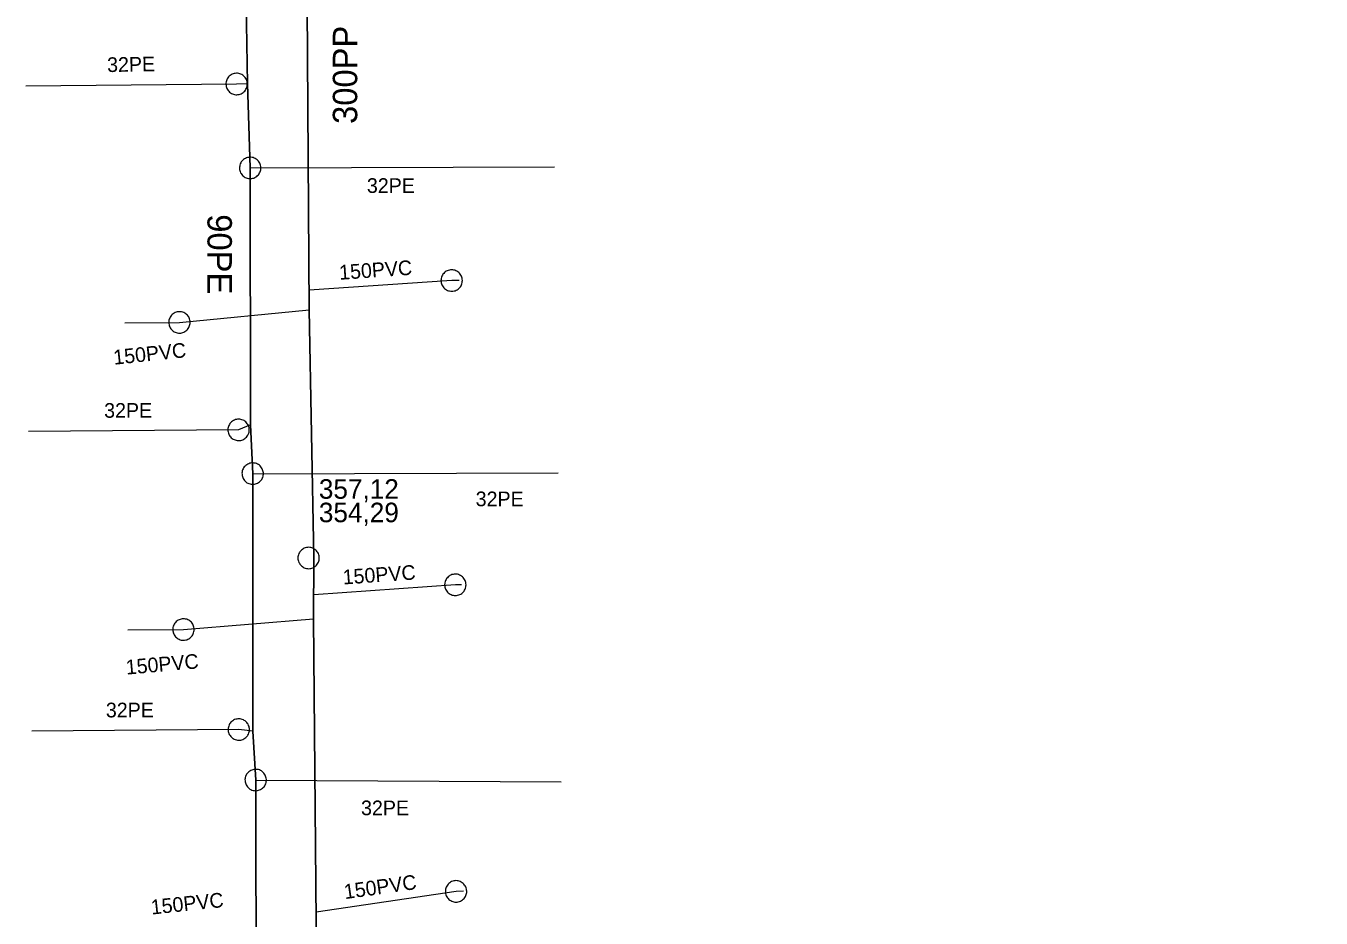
# Model space of a CAD drawing. Extents: x -741806 to -738704, y -1059275 to -1055387.
# Drawn here: x -740777.1 to -740724.1, y -1057649.4 to -1057612.9 of the extents above; entities that cross this region are included whole.
import ezdxf

# ---------------------------------------------------------------- set-up
doc = ezdxf.new("R2010")
doc.units = 0
doc.header["$LTSCALE"] = 0.4
for name, color, linetype, lineweight in [('2', 7, 'Continuous', 25), ('21', 7, 'Continuous', 13), ('3', 7, 'Continuous', 13), ('46', 7, 'Continuous', 13), ('51', 7, 'Continuous', 13), ('52', 7, 'Continuous', 25), ('56', 7, 'Continuous', 13)]:
    doc.layers.add(name, color=color, linetype=linetype, lineweight=lineweight)
for name, color, linetype in [('5', 7, 'Continuous'), ('53', 7, 'Continuous'), ('54', 7, 'Continuous'), ('55', 7, 'Continuous')]:
    doc.layers.add(name, color=color, linetype=linetype)

msp = doc.modelspace()

# ---------------------------------------------------------------- linework, layer by layer
at = {"layer": '2'}
for points in [[(-740766.015, -1057586.107), (-740765.982, -1057587.074), (-740765.563, -1057599.558), (-740765.594, -1057612.098), (-740765.511, -1057624.514), (-740765.321, -1057634.66)], [(-740765.321, -1057634.66), (-740765.339, -1057637.145), (-740765.221, -1057649.531), (-740765.019, -1057662.11), (-740765.083, -1057671.477), (-740757.826, -1057679.575), (-740735.349, -1057682.666)]]:
    msp.add_lwpolyline(points, dxfattribs=at)
at = {"layer": '21'}
for p, q in [((-740767.925, -1057618.713), (-740755.471, -1057618.666)), ((-740767.824, -1057631.212), (-740755.327, -1057631.183)), ((-740767.701, -1057643.739), (-740755.204, -1057643.818))]:
    msp.add_line(p, q, dxfattribs=at)
for points in [[(-740768.039, -1057615.274), (-740768.481, -1057615.281), (-740777.102, -1057615.368)], [(-740767.909, -1057629.21), (-740768.401, -1057629.422), (-740776.996, -1057629.494)], [(-740767.817, -1057641.745), (-740768.392, -1057641.674), (-740776.861, -1057641.743)]]:
    msp.add_lwpolyline(points, dxfattribs=at)
at = {"layer": '3'}
msp.add_lwpolyline([(-740765.097, -1057634.659), (-740765.1, -1057634.614), (-740765.107, -1057634.569), (-740765.119, -1057634.524), (-740765.135, -1057634.482), (-740765.156, -1057634.441), (-740765.181, -1057634.402), (-740765.21, -1057634.367), (-740765.242, -1057634.334), (-740765.278, -1057634.306), (-740765.316, -1057634.281), (-740765.357, -1057634.26), (-740765.4, -1057634.243), (-740765.444, -1057634.232), (-740765.489, -1057634.224), (-740765.535, -1057634.222), (-740765.581, -1057634.224), (-740765.626, -1057634.232), (-740765.67, -1057634.243), (-740765.713, -1057634.26), (-740765.754, -1057634.281), (-740765.792, -1057634.306), (-740765.827, -1057634.334), (-740765.86, -1057634.367), (-740765.889, -1057634.402), (-740765.914, -1057634.441), (-740765.934, -1057634.482), (-740765.951, -1057634.524), (-740765.963, -1057634.569), (-740765.97, -1057634.614), (-740765.972, -1057634.66), (-740765.97, -1057634.705), (-740765.963, -1057634.75), (-740765.951, -1057634.795), (-740765.934, -1057634.838), (-740765.914, -1057634.878), (-740765.889, -1057634.917), (-740765.86, -1057634.952), (-740765.827, -1057634.985), (-740765.792, -1057635.013), (-740765.754, -1057635.038), (-740765.713, -1057635.059), (-740765.67, -1057635.076), (-740765.626, -1057635.088), (-740765.581, -1057635.095), (-740765.535, -1057635.097), (-740765.489, -1057635.095), (-740765.444, -1057635.088), (-740765.4, -1057635.076), (-740765.357, -1057635.059), (-740765.316, -1057635.038), (-740765.278, -1057635.013), (-740765.242, -1057634.985), (-740765.21, -1057634.952), (-740765.181, -1057634.917), (-740765.156, -1057634.878), (-740765.135, -1057634.837), (-740765.119, -1057634.795), (-740765.107, -1057634.75), (-740765.1, -1057634.705), (-740765.097, -1057634.66)], dxfattribs=at)
at = {"layer": '46'}
for points in [[(-740760.119, -1057623.319), (-740760.116, -1057623.364), (-740760.109, -1057623.409), (-740760.096, -1057623.454), (-740760.08, -1057623.496), (-740760.058, -1057623.537), (-740760.033, -1057623.575), (-740760.004, -1057623.61), (-740759.971, -1057623.643), (-740759.935, -1057623.671), (-740759.897, -1057623.695), (-740759.856, -1057623.716), (-740759.812, -1057623.732), (-740759.768, -1057623.743), (-740759.723, -1057623.75), (-740759.677, -1057623.752), (-740759.631, -1057623.75), (-740759.586, -1057623.741), (-740759.542, -1057623.73), (-740759.5, -1057623.712), (-740759.459, -1057623.691), (-740759.421, -1057623.665), (-740759.386, -1057623.637), (-740759.354, -1057623.604), (-740759.325, -1057623.568), (-740759.3, -1057623.529), (-740759.281, -1057623.488), (-740759.264, -1057623.446), (-740759.253, -1057623.401), (-740759.246, -1057623.356), (-740759.245, -1057623.31), (-740759.247, -1057623.265), (-740759.254, -1057623.22), (-740759.267, -1057623.175), (-740759.284, -1057623.132), (-740759.305, -1057623.092), (-740759.33, -1057623.054), (-740759.359, -1057623.019), (-740759.393, -1057622.986), (-740759.428, -1057622.958), (-740759.466, -1057622.934), (-740759.507, -1057622.913), (-740759.551, -1057622.897), (-740759.595, -1057622.885), (-740759.64, -1057622.879), (-740759.686, -1057622.877), (-740759.732, -1057622.879), (-740759.777, -1057622.887), (-740759.821, -1057622.899), (-740759.863, -1057622.917), (-740759.904, -1057622.938), (-740759.942, -1057622.964), (-740759.978, -1057622.992), (-740760.009, -1057623.025), (-740760.038, -1057623.061), (-740760.063, -1057623.1), (-740760.083, -1057623.141), (-740760.099, -1057623.183), (-740760.11, -1057623.228), (-740760.117, -1057623.273), (-740760.119, -1057623.318)], [(-740770.382, -1057625.023), (-740770.385, -1057624.978), (-740770.392, -1057624.933), (-740770.405, -1057624.888), (-740770.421, -1057624.846), (-740770.442, -1057624.805), (-740770.467, -1057624.766), (-740770.497, -1057624.732), (-740770.529, -1057624.699), (-740770.565, -1057624.671), (-740770.603, -1057624.646), (-740770.645, -1057624.626), (-740770.688, -1057624.609), (-740770.732, -1057624.598), (-740770.777, -1057624.591), (-740770.823, -1057624.589), (-740770.869, -1057624.591), (-740770.914, -1057624.6), (-740770.958, -1057624.611), (-740771.001, -1057624.628), (-740771.041, -1057624.65), (-740771.079, -1057624.675), (-740771.114, -1057624.703), (-740771.147, -1057624.736), (-740771.175, -1057624.772), (-740771.2, -1057624.811), (-740771.22, -1057624.852), (-740771.237, -1057624.894), (-740771.248, -1057624.939), (-740771.255, -1057624.984), (-740771.256, -1057625.03), (-740771.254, -1057625.075), (-740771.247, -1057625.12), (-740771.234, -1057625.165), (-740771.217, -1057625.208), (-740771.197, -1057625.248), (-740771.172, -1057625.287), (-740771.142, -1057625.321), (-740771.109, -1057625.354), (-740771.074, -1057625.382), (-740771.036, -1057625.407), (-740770.994, -1057625.427), (-740770.951, -1057625.444), (-740770.907, -1057625.456), (-740770.862, -1057625.462), (-740770.816, -1057625.464), (-740770.77, -1057625.462), (-740770.725, -1057625.454), (-740770.681, -1057625.442), (-740770.638, -1057625.425), (-740770.598, -1057625.403), (-740770.56, -1057625.378), (-740770.524, -1057625.35), (-740770.492, -1057625.317), (-740770.464, -1057625.281), (-740770.439, -1057625.242), (-740770.418, -1057625.201), (-740770.402, -1057625.159), (-740770.391, -1057625.114), (-740770.384, -1057625.069), (-740770.382, -1057625.024)], [(-740759.969, -1057635.761), (-740759.966, -1057635.805), (-740759.959, -1057635.85), (-740759.946, -1057635.895), (-740759.93, -1057635.937), (-740759.909, -1057635.978), (-740759.883, -1057636.017), (-740759.854, -1057636.052), (-740759.822, -1057636.084), (-740759.786, -1057636.112), (-740759.747, -1057636.137), (-740759.706, -1057636.157), (-740759.663, -1057636.174), (-740759.619, -1057636.185), (-740759.574, -1057636.192), (-740759.528, -1057636.194), (-740759.482, -1057636.192), (-740759.437, -1057636.183), (-740759.393, -1057636.172), (-740759.35, -1057636.155), (-740759.309, -1057636.133), (-740759.272, -1057636.108), (-740759.237, -1057636.08), (-740759.204, -1057636.046), (-740759.175, -1057636.011), (-740759.151, -1057635.972), (-740759.131, -1057635.931), (-740759.114, -1057635.889), (-740759.103, -1057635.844), (-740759.096, -1057635.799), (-740759.095, -1057635.753), (-740759.097, -1057635.708), (-740759.104, -1057635.663), (-740759.117, -1057635.618), (-740759.134, -1057635.575), (-740759.154, -1057635.535), (-740759.18, -1057635.496), (-740759.209, -1057635.461), (-740759.242, -1057635.429), (-740759.277, -1057635.401), (-740759.316, -1057635.376), (-740759.357, -1057635.356), (-740759.4, -1057635.339), (-740759.444, -1057635.327), (-740759.489, -1057635.321), (-740759.535, -1057635.319), (-740759.581, -1057635.321), (-740759.626, -1057635.329), (-740759.67, -1057635.341), (-740759.713, -1057635.358), (-740759.754, -1057635.38), (-740759.791, -1057635.405), (-740759.827, -1057635.433), (-740759.859, -1057635.467), (-740759.888, -1057635.502), (-740759.912, -1057635.541), (-740759.933, -1057635.582), (-740759.949, -1057635.624), (-740759.96, -1057635.669), (-740759.967, -1057635.714), (-740759.969, -1057635.76)], [(-740770.218, -1057637.581), (-740770.221, -1057637.536), (-740770.228, -1057637.491), (-740770.24, -1057637.446), (-740770.257, -1057637.405), (-740770.278, -1057637.364), (-740770.303, -1057637.325), (-740770.332, -1057637.29), (-740770.364, -1057637.257), (-740770.401, -1057637.229), (-740770.439, -1057637.205), (-740770.48, -1057637.184), (-740770.523, -1057637.167), (-740770.567, -1057637.156), (-740770.612, -1057637.149), (-740770.658, -1057637.147), (-740770.704, -1057637.149), (-740770.749, -1057637.158), (-740770.793, -1057637.169), (-740770.836, -1057637.186), (-740770.877, -1057637.207), (-740770.915, -1057637.233), (-740770.949, -1057637.261), (-740770.982, -1057637.294), (-740771.011, -1057637.329), (-740771.036, -1057637.368), (-740771.056, -1057637.409), (-740771.072, -1057637.452), (-740771.084, -1057637.497), (-740771.091, -1057637.542), (-740771.092, -1057637.588), (-740771.09, -1057637.633), (-740771.083, -1057637.678), (-740771.071, -1057637.723), (-740771.053, -1057637.765), (-740771.033, -1057637.805), (-740771.008, -1057637.844), (-740770.979, -1057637.879), (-740770.946, -1057637.912), (-740770.91, -1057637.94), (-740770.872, -1057637.964), (-740770.831, -1057637.985), (-740770.788, -1057638.002), (-740770.744, -1057638.014), (-740770.699, -1057638.02), (-740770.653, -1057638.022), (-740770.607, -1057638.02), (-740770.562, -1057638.012), (-740770.518, -1057638), (-740770.475, -1057637.983), (-740770.434, -1057637.962), (-740770.396, -1057637.936), (-740770.361, -1057637.908), (-740770.329, -1057637.875), (-740770.3, -1057637.84), (-740770.275, -1057637.801), (-740770.254, -1057637.76), (-740770.239, -1057637.717), (-740770.227, -1057637.672), (-740770.22, -1057637.627), (-740770.218, -1057637.582)], [(-740759.941, -1057648.294), (-740759.938, -1057648.339), (-740759.931, -1057648.384), (-740759.919, -1057648.429), (-740759.902, -1057648.471), (-740759.881, -1057648.511), (-740759.856, -1057648.55), (-740759.827, -1057648.585), (-740759.794, -1057648.618), (-740759.758, -1057648.646), (-740759.72, -1057648.67), (-740759.679, -1057648.691), (-740759.636, -1057648.708), (-740759.592, -1057648.719), (-740759.547, -1057648.726), (-740759.501, -1057648.728), (-740759.455, -1057648.726), (-740759.41, -1057648.717), (-740759.366, -1057648.706), (-740759.323, -1057648.689), (-740759.282, -1057648.668), (-740759.244, -1057648.642), (-740759.209, -1057648.614), (-740759.177, -1057648.581), (-740759.148, -1057648.546), (-740759.123, -1057648.506), (-740759.103, -1057648.465), (-740759.087, -1057648.423), (-740759.075, -1057648.378), (-740759.068, -1057648.333), (-740759.067, -1057648.287), (-740759.069, -1057648.242), (-740759.076, -1057648.197), (-740759.088, -1057648.152), (-740759.106, -1057648.109), (-740759.126, -1057648.07), (-740759.151, -1057648.031), (-740759.18, -1057647.996), (-740759.214, -1057647.963), (-740759.249, -1057647.935), (-740759.287, -1057647.911), (-740759.328, -1057647.89), (-740759.371, -1057647.873), (-740759.415, -1057647.861), (-740759.46, -1057647.855), (-740759.506, -1057647.853), (-740759.552, -1057647.855), (-740759.597, -1057647.863), (-740759.641, -1057647.875), (-740759.684, -1057647.892), (-740759.725, -1057647.913), (-740759.763, -1057647.939), (-740759.799, -1057647.967), (-740759.83, -1057648), (-740759.859, -1057648.035), (-740759.884, -1057648.075), (-740759.905, -1057648.116), (-740759.92, -1057648.158), (-740759.932, -1057648.203), (-740759.939, -1057648.248), (-740759.941, -1057648.293)]]:
    msp.add_lwpolyline(points, dxfattribs=at)
at = {"layer": '51'}
for points in [[(-740768.917, -1057615.287), (-740768.915, -1057615.332), (-740768.907, -1057615.377), (-740768.894, -1057615.422), (-740768.878, -1057615.463), (-740768.856, -1057615.504), (-740768.83, -1057615.543), (-740768.801, -1057615.577), (-740768.768, -1057615.61), (-740768.732, -1057615.637), (-740768.693, -1057615.662), (-740768.652, -1057615.682), (-740768.609, -1057615.698), (-740768.565, -1057615.709), (-740768.519, -1057615.716), (-740768.473, -1057615.717), (-740768.427, -1057615.714), (-740768.383, -1057615.706), (-740768.339, -1057615.694), (-740768.296, -1057615.676), (-740768.255, -1057615.654), (-740768.218, -1057615.629), (-740768.182, -1057615.6), (-740768.151, -1057615.567), (-740768.122, -1057615.531), (-740768.098, -1057615.492), (-740768.078, -1057615.45), (-740768.062, -1057615.408), (-740768.051, -1057615.363), (-740768.045, -1057615.318), (-740768.043, -1057615.272), (-740768.046, -1057615.227), (-740768.054, -1057615.182), (-740768.067, -1057615.137), (-740768.083, -1057615.096), (-740768.105, -1057615.055), (-740768.131, -1057615.016), (-740768.16, -1057614.982), (-740768.193, -1057614.949), (-740768.229, -1057614.922), (-740768.268, -1057614.897), (-740768.309, -1057614.877), (-740768.352, -1057614.861), (-740768.396, -1057614.851), (-740768.442, -1057614.843), (-740768.488, -1057614.842), (-740768.534, -1057614.845), (-740768.578, -1057614.854), (-740768.622, -1057614.865), (-740768.665, -1057614.883), (-740768.706, -1057614.905), (-740768.743, -1057614.93), (-740768.779, -1057614.959), (-740768.81, -1057614.992), (-740768.839, -1057615.028), (-740768.863, -1057615.067), (-740768.883, -1057615.109), (-740768.899, -1057615.151), (-740768.91, -1057615.196), (-740768.916, -1057615.241), (-740768.917, -1057615.286)], [(-740768.357, -1057618.774), (-740768.349, -1057618.819), (-740768.335, -1057618.862), (-740768.317, -1057618.905), (-740768.295, -1057618.944), (-740768.269, -1057618.982), (-740768.238, -1057619.017), (-740768.205, -1057619.047), (-740768.168, -1057619.075), (-740768.129, -1057619.098), (-740768.087, -1057619.117), (-740768.044, -1057619.132), (-740767.999, -1057619.143), (-740767.954, -1057619.149), (-740767.908, -1057619.149), (-740767.862, -1057619.145), (-740767.817, -1057619.136), (-740767.773, -1057619.123), (-740767.732, -1057619.105), (-740767.692, -1057619.082), (-740767.654, -1057619.055), (-740767.62, -1057619.025), (-740767.588, -1057618.992), (-740767.561, -1057618.955), (-740767.538, -1057618.916), (-740767.518, -1057618.874), (-740767.503, -1057618.83), (-740767.494, -1057618.786), (-740767.488, -1057618.74), (-740767.488, -1057618.695), (-740767.491, -1057618.649), (-740767.501, -1057618.604), (-740767.514, -1057618.561), (-740767.532, -1057618.518), (-740767.554, -1057618.479), (-740767.581, -1057618.441), (-740767.611, -1057618.406), (-740767.645, -1057618.376), (-740767.681, -1057618.348), (-740767.721, -1057618.325), (-740767.762, -1057618.306), (-740767.805, -1057618.291), (-740767.85, -1057618.28), (-740767.896, -1057618.275), (-740767.941, -1057618.274), (-740767.987, -1057618.278), (-740768.032, -1057618.287), (-740768.076, -1057618.301), (-740768.118, -1057618.319), (-740768.158, -1057618.341), (-740768.195, -1057618.368), (-740768.229, -1057618.398), (-740768.261, -1057618.431), (-740768.288, -1057618.468), (-740768.312, -1057618.507), (-740768.331, -1057618.549), (-740768.346, -1057618.593), (-740768.356, -1057618.637), (-740768.361, -1057618.683), (-740768.362, -1057618.728), (-740768.357, -1057618.773)], [(-740768.802, -1057629.594), (-740768.782, -1057629.635), (-740768.758, -1057629.673), (-740768.729, -1057629.71), (-740768.698, -1057629.742), (-740768.662, -1057629.771), (-740768.624, -1057629.797), (-740768.584, -1057629.818), (-740768.541, -1057629.835), (-740768.497, -1057629.847), (-740768.452, -1057629.855), (-740768.406, -1057629.858), (-740768.36, -1057629.857), (-740768.315, -1057629.85), (-740768.271, -1057629.839), (-740768.228, -1057629.822), (-740768.186, -1057629.802), (-740768.148, -1057629.778), (-740768.112, -1057629.75), (-740768.079, -1057629.717), (-740768.05, -1057629.682), (-740768.025, -1057629.644), (-740768.003, -1057629.604), (-740767.987, -1057629.561), (-740767.974, -1057629.517), (-740767.966, -1057629.471), (-740767.963, -1057629.425), (-740767.965, -1057629.38), (-740767.972, -1057629.334), (-740767.983, -1057629.29), (-740767.999, -1057629.247), (-740768.019, -1057629.207), (-740768.044, -1057629.168), (-740768.072, -1057629.132), (-740768.104, -1057629.099), (-740768.139, -1057629.07), (-740768.178, -1057629.044), (-740768.218, -1057629.023), (-740768.261, -1057629.006), (-740768.305, -1057628.994), (-740768.35, -1057628.986), (-740768.396, -1057628.983), (-740768.442, -1057628.985), (-740768.486, -1057628.992), (-740768.531, -1057629.002), (-740768.574, -1057629.019), (-740768.615, -1057629.039), (-740768.654, -1057629.064), (-740768.69, -1057629.092), (-740768.722, -1057629.124), (-740768.752, -1057629.16), (-740768.777, -1057629.198), (-740768.799, -1057629.238), (-740768.815, -1057629.281), (-740768.828, -1057629.324), (-740768.835, -1057629.37), (-740768.838, -1057629.416), (-740768.837, -1057629.461), (-740768.83, -1057629.507), (-740768.818, -1057629.551), (-740768.802, -1057629.593)], [(-740768.255, -1057631.283), (-740768.245, -1057631.327), (-740768.231, -1057631.371), (-740768.212, -1057631.413), (-740768.189, -1057631.452), (-740768.161, -1057631.489), (-740768.13, -1057631.523), (-740768.096, -1057631.553), (-740768.059, -1057631.58), (-740768.019, -1057631.602), (-740767.977, -1057631.62), (-740767.933, -1057631.634), (-740767.888, -1057631.644), (-740767.843, -1057631.648), (-740767.797, -1057631.648), (-740767.751, -1057631.642), (-740767.706, -1057631.632), (-740767.663, -1057631.618), (-740767.622, -1057631.599), (-740767.582, -1057631.575), (-740767.545, -1057631.548), (-740767.512, -1057631.517), (-740767.481, -1057631.483), (-740767.455, -1057631.445), (-740767.432, -1057631.406), (-740767.414, -1057631.363), (-740767.4, -1057631.319), (-740767.391, -1057631.275), (-740767.387, -1057631.229), (-740767.387, -1057631.183), (-740767.392, -1057631.138), (-740767.402, -1057631.094), (-740767.417, -1057631.051), (-740767.436, -1057631.008), (-740767.459, -1057630.969), (-740767.486, -1057630.932), (-740767.517, -1057630.898), (-740767.551, -1057630.868), (-740767.589, -1057630.841), (-740767.629, -1057630.819), (-740767.67, -1057630.801), (-740767.714, -1057630.787), (-740767.759, -1057630.777), (-740767.805, -1057630.774), (-740767.85, -1057630.773), (-740767.896, -1057630.779), (-740767.941, -1057630.789), (-740767.984, -1057630.804), (-740768.026, -1057630.822), (-740768.065, -1057630.846), (-740768.102, -1057630.873), (-740768.136, -1057630.904), (-740768.166, -1057630.938), (-740768.193, -1057630.976), (-740768.215, -1057631.015), (-740768.234, -1057631.058), (-740768.248, -1057631.102), (-740768.256, -1057631.146), (-740768.261, -1057631.192), (-740768.26, -1057631.238), (-740768.255, -1057631.282)], [(-740768.825, -1057641.62), (-740768.829, -1057641.664), (-740768.827, -1057641.71), (-740768.821, -1057641.756), (-740768.81, -1057641.8), (-740768.794, -1057641.843), (-740768.774, -1057641.885), (-740768.75, -1057641.923), (-740768.722, -1057641.96), (-740768.69, -1057641.992), (-740768.655, -1057642.021), (-740768.617, -1057642.047), (-740768.576, -1057642.069), (-740768.534, -1057642.087), (-740768.49, -1057642.099), (-740768.445, -1057642.107), (-740768.399, -1057642.11), (-740768.353, -1057642.109), (-740768.308, -1057642.102), (-740768.264, -1057642.091), (-740768.22, -1057642.075), (-740768.18, -1057642.055), (-740768.14, -1057642.031), (-740768.105, -1057642.003), (-740768.072, -1057641.971), (-740768.042, -1057641.936), (-740768.016, -1057641.898), (-740767.995, -1057641.858), (-740767.978, -1057641.815), (-740767.965, -1057641.771), (-740767.957, -1057641.726), (-740767.954, -1057641.681), (-740767.956, -1057641.635), (-740767.962, -1057641.589), (-740767.973, -1057641.545), (-740767.988, -1057641.502), (-740768.009, -1057641.46), (-740768.033, -1057641.422), (-740768.061, -1057641.385), (-740768.093, -1057641.353), (-740768.128, -1057641.324), (-740768.166, -1057641.298), (-740768.206, -1057641.276), (-740768.249, -1057641.259), (-740768.292, -1057641.246), (-740768.338, -1057641.238), (-740768.384, -1057641.235), (-740768.429, -1057641.237), (-740768.474, -1057641.243), (-740768.519, -1057641.254), (-740768.562, -1057641.27), (-740768.603, -1057641.29), (-740768.642, -1057641.314), (-740768.678, -1057641.342), (-740768.711, -1057641.374), (-740768.741, -1057641.409), (-740768.767, -1057641.447), (-740768.788, -1057641.487), (-740768.805, -1057641.53), (-740768.818, -1057641.574), (-740768.825, -1057641.619)], [(-740768.132, -1057643.811), (-740768.122, -1057643.855), (-740768.108, -1057643.898), (-740768.088, -1057643.94), (-740768.066, -1057643.979), (-740768.038, -1057644.016), (-740768.007, -1057644.05), (-740767.973, -1057644.08), (-740767.936, -1057644.107), (-740767.895, -1057644.129), (-740767.854, -1057644.147), (-740767.81, -1057644.161), (-740767.765, -1057644.171), (-740767.719, -1057644.175), (-740767.674, -1057644.175), (-740767.628, -1057644.169), (-740767.583, -1057644.159), (-740767.54, -1057644.145), (-740767.498, -1057644.126), (-740767.459, -1057644.102), (-740767.422, -1057644.074), (-740767.388, -1057644.043), (-740767.358, -1057644.01), (-740767.332, -1057643.972), (-740767.309, -1057643.933), (-740767.291, -1057643.89), (-740767.277, -1057643.846), (-740767.268, -1057643.802), (-740767.264, -1057643.756), (-740767.264, -1057643.71), (-740767.269, -1057643.664), (-740767.279, -1057643.62), (-740767.294, -1057643.577), (-740767.313, -1057643.535), (-740767.336, -1057643.496), (-740767.363, -1057643.459), (-740767.394, -1057643.425), (-740767.429, -1057643.395), (-740767.466, -1057643.368), (-740767.506, -1057643.346), (-740767.548, -1057643.328), (-740767.592, -1057643.314), (-740767.637, -1057643.304), (-740767.682, -1057643.301), (-740767.728, -1057643.3), (-740767.773, -1057643.306), (-740767.818, -1057643.316), (-740767.861, -1057643.331), (-740767.903, -1057643.349), (-740767.943, -1057643.373), (-740767.98, -1057643.401), (-740768.013, -1057643.432), (-740768.044, -1057643.465), (-740768.07, -1057643.503), (-740768.093, -1057643.542), (-740768.111, -1057643.585), (-740768.125, -1057643.629), (-740768.133, -1057643.673), (-740768.138, -1057643.719), (-740768.137, -1057643.765), (-740768.132, -1057643.81)]]:
    msp.add_lwpolyline(points, dxfattribs=at)
at = {"layer": '52'}
msp.add_lwpolyline([(-740723.829, -1057584.519), (-740724.693, -1057584.43), (-740728.257, -1057583.93), (-740762.811, -1057580.919), (-740766.647, -1057582.333), (-740767.896, -1057583.914), (-740768.258, -1057586.068), (-740768.221, -1057590.793), (-740768.276, -1057593.736), (-740768.169, -1057603.12), (-740768.186, -1057606.262), (-740768.039, -1057615.274), (-740767.925, -1057618.713), (-740767.909, -1057629.21), (-740767.824, -1057631.212), (-740767.817, -1057641.745), (-740767.701, -1057643.739), (-740767.68, -1057653.215)], dxfattribs=at)
at = {"layer": '56'}
for points in [[(-740759.377, -1057623.311), (-740759.682, -1057623.315), (-740765.517, -1057623.705)], [(-740773.05, -1057625.043), (-740770.82, -1057625.027), (-740765.511, -1057624.514)], [(-740759.282, -1057635.756), (-740759.532, -1057635.757), (-740765.326, -1057636.164)], [(-740772.929, -1057637.598), (-740770.656, -1057637.585), (-740765.339, -1057637.145)], [(-740759.201, -1057648.289), (-740759.504, -1057648.291), (-740765.226, -1057649.142)]]:
    msp.add_lwpolyline(points, dxfattribs=at)

# ---------------------------------------------------------------- texts
at = {"layer": '5'}
msp.add_text('300PP ', height=1, rotation=90, dxfattribs=at).set_placement((-740763.546, -1057616.912))
at = {"layer": '53'}
msp.add_text('90PE', height=1, rotation=270, dxfattribs=at).set_placement((-740769.674, -1057620.606))
at = {"layer": '54'}
msp.add_text('32PE', height=0.6, rotation=1, dxfattribs=at).set_placement((-740773.775, -1057614.792))
for p in [(-740763.15, -1057619.732), (-740773.902, -1057628.926), (-740758.7, -1057632.543), (-740773.83, -1057641.176), (-740763.39, -1057645.177)]:
    msp.add_text('32PE', height=0.6, dxfattribs=at).set_placement(p)
at = {"layer": '55'}
for rotation, p in [(4, (-740764.265, -1057623.286)), (6, (-740773.493, -1057626.76)), (4, (-740764.121, -1057635.745)), (5, (-740772.989, -1057639.43)), (8, (-740764.046, -1057648.609)), (6, (-740771.961, -1057649.241))]:
    msp.add_text('150PVC', height=0.6, rotation=rotation, dxfattribs=at).set_placement(p)
for s, p in [('357,12', (-740765.116, -1057632.238)), ('354,29', (-740765.116, -1057633.198))]:
    msp.add_text(s, height=0.8, dxfattribs=at).set_placement(p)

doc.saveas('drawing.dxf')
